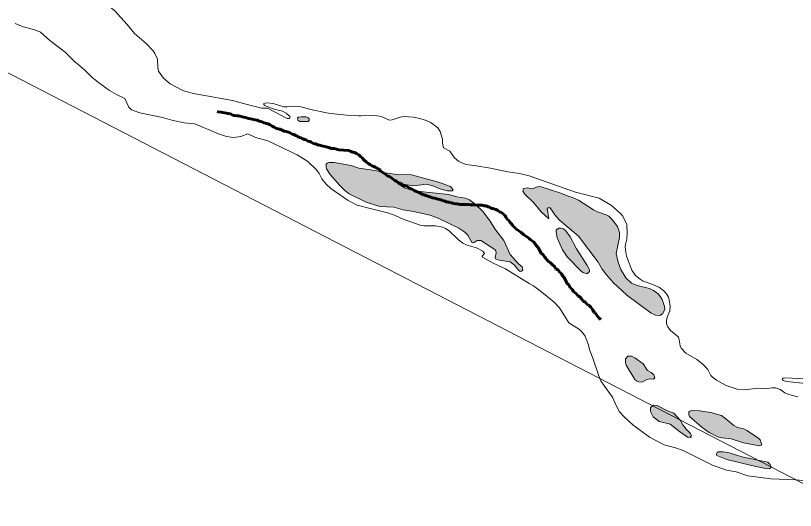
# Model space of a CAD drawing. Extents: x 553962 to 842807, y 8883888 to 9032388.
# Drawn here: x 807784 to 809076, y 9012369 to 9013190 of the extents above; entities that cross this region are included whole.
import ezdxf

# ---------------------------------------------------------------- set-up
doc = ezdxf.new("R2010")
doc.units = 0
doc.header["$LTSCALE"] = 200
doc.linetypes.add('LONG_DASH_SHORT_DASH', pattern=[9.9, 6, -1.2, 1.5, -1.2])
for name, color, linetype, lineweight in [('23', 7, 'Continuous', 13), ('25', 7, 'Continuous', 13), ('7', 7, 'LONG_DASH_SHORT_DASH', 60), ('8', 7, 'Continuous', 13)]:
    doc.layers.add(name, color=color, linetype=linetype, lineweight=lineweight)
doc.layers.add('49', color=7, linetype='Continuous')

msp = doc.modelspace()

# ---------------------------------------------------------------- hatches: boundary and pattern name
at = {"layer": '25'}
for points in [[(808265.3, 9013022), (808263.1, 9013022), (808260.3, 9013022), (808257, 9013022), (808252.6, 9013021.5), (808250.9, 9013019.8), (808251.5, 9013016.5), (808254.8, 9013014.3), (808259.8, 9013014.3), (808264.7, 9013014.3), (808268.6, 9013014.3), (808270.2, 9013016), (808270.2, 9013018.7), (808268.6, 9013020.4)], [(808558.3, 9012865.2), (808544.8, 9012878), (808536, 9012884.2), (808529.5, 9012887.3), (808514.9, 9012889.6), (808501.8, 9012893.3), (808443.9, 9012899.6), (808429.3, 9012903.7), (808416.6, 9012911.7), (808444.1, 9012907.7), (808464.9, 9012910.5), (808475.6, 9012907.4), (808488.5, 9012902.1), (808499.9, 9012899.3), (808507.5, 9012899.4), (808509, 9012901.2), (808504.6, 9012906.6), (808484.5, 9012913.8), (808440.2, 9012925.8), (808430.7, 9012926.3), (808419.7, 9012926), (808396.5, 9012929.4), (808379.9, 9012933), (808352.8, 9012936.8), (808340.1, 9012941.1), (808312, 9012946.2), (808302.9, 9012946.5), (808300.1, 9012945.3), (808298.6, 9012943.7), (808298.3, 9012939.4), (808299, 9012936), (808305.4, 9012926.3), (808321, 9012908), (808329.3, 9012900), (808336.6, 9012894.2), (808364.9, 9012880.7), (808387.7, 9012873.4), (808410.8, 9012872.2), (808426.1, 9012867.9), (808443.1, 9012865.1), (808470.8, 9012859.2), (808484.2, 9012854.2), (808518.2, 9012837.4), (808528.3, 9012831), (808533.6, 9012825.9), (808540.8, 9012813.2), (808544, 9012813.4), (808548.9, 9012816.9), (808554.8, 9012817.2), (808578.3, 9012802), (808579.8, 9012799.9), (808580.3, 9012796.4), (808578.5, 9012788.5), (808579.4, 9012786.7), (808585.1, 9012784.5), (808603.4, 9012781.4), (808610.4, 9012776.4), (808617.4, 9012767.7), (808620.3, 9012765.6), (808622.1, 9012765.9), (808624.5, 9012767.8), (808623.4, 9012773.3), (808616.9, 9012778.6), (808603.8, 9012793.7), (808592.9, 9012816.7), (808578.4, 9012836.3), (808570.4, 9012849.2)], [(808763, 9012759.9), (808774.9, 9012746.6), (808796.2, 9012727), (808837.3, 9012696.2), (808844.6, 9012693.2), (808851.9, 9012692.7), (808856.3, 9012695.2), (808860.1, 9012702.4), (808859.4, 9012707.3), (808855.3, 9012719.3), (808853, 9012723.6), (808848.9, 9012728.3), (808841.3, 9012733.8), (808834.4, 9012737.4), (808814, 9012742.4), (808804.5, 9012746.4), (808795.5, 9012755.2), (808787.2, 9012768.7), (808782.5, 9012781.2), (808779.3, 9012795.1), (808785, 9012821.8), (808785, 9012830.1), (808781.7, 9012839.9), (808772, 9012852.6), (808767.1, 9012857.1), (808762.6, 9012859.7), (808748.1, 9012864.5), (808741.8, 9012867.6), (808716.6, 9012884), (808706.8, 9012888.5), (808699.9, 9012890.4), (808687.7, 9012895.4), (808653.1, 9012906.3), (808648.8, 9012906.2), (808639.8, 9012902.9), (808632.6, 9012904.2), (808625.9, 9012903.3), (808624.7, 9012898.8), (808627.8, 9012893.6), (808642.1, 9012879.7), (808655, 9012864.3), (808667.4, 9012852.8), (808665.1, 9012870.4), (808666.2, 9012871.4), (808669.7, 9012871), (808677.5, 9012859.6), (808684.9, 9012851), (808716.9, 9012824.4), (808749.4, 9012781), (808756.2, 9012769.4)], [(808713.6, 9012803.2), (808703.1, 9012823.2), (808695.6, 9012833.1), (808691.9, 9012836.3), (808687.8, 9012837.6), (808684.5, 9012837.6), (808681.5, 9012836), (808679.9, 9012833.9), (808679.6, 9012831.8), (808681.7, 9012821.6), (808690.2, 9012801.6), (808698.3, 9012790.1), (808721.3, 9012766), (808724.2, 9012764.1), (808729.4, 9012762.3), (808731.8, 9012762.4), (808735.2, 9012765.5), (808735.3, 9012768.1), (808731.3, 9012775.6)], [(808824, 9012612.5), (808810.5, 9012622.2), (808804.8, 9012624.9), (808798.8, 9012624.8), (808795, 9012620.4), (808794.6, 9012614.1), (808796, 9012610.4), (808810.5, 9012586.4), (808812.9, 9012584), (808817.1, 9012582.3), (808822.3, 9012581.7), (808830.1, 9012586.4), (808835.1, 9012587.3), (808841.4, 9012587), (808843.3, 9012589.1), (808841.7, 9012594.2), (808837.3, 9012598.1), (808831.2, 9012601.3)], [(808874.8, 9012530.5), (808863.4, 9012535.1), (808847.4, 9012543.2), (808841, 9012544), (808836.4, 9012540), (808836.4, 9012533.2), (808840.4, 9012524.5), (808850.8, 9012516.5), (808868.7, 9012512), (808884.1, 9012500), (808897.7, 9012490.9), (808899.9, 9012490.2), (808902.2, 9012491.1), (808903.9, 9012490.4), (808903.6, 9012494.6), (808902.6, 9012496.7), (808895.1, 9012503.7), (808889.8, 9012511.1), (808885.7, 9012518.6)], [(809018, 9012486.3), (809015.4, 9012489), (808996, 9012501.7), (808990.7, 9012504.3), (808980.5, 9012507), (808974.2, 9012510), (808961.3, 9012521.2), (808953.8, 9012526.7), (808936.5, 9012531.4), (808917.5, 9012534.6), (808905.8, 9012534.7), (808901.2, 9012533.9), (808899.8, 9012532.6), (808899.7, 9012527.6), (808901.1, 9012525), (808921.2, 9012507.1), (808933.3, 9012498.4), (808948, 9012491.4), (808954.5, 9012489.8), (808969.8, 9012488.2), (808990.2, 9012481.3), (809016.4, 9012476.6), (809018.8, 9012476.7), (809020.7, 9012478.1)], [(809030.5, 9012449.4), (808990.1, 9012457.4), (808966.5, 9012464.7), (808956.8, 9012466.5), (808948.5, 9012466.2), (808946.5, 9012465.3), (808945.4, 9012463.3), (808945.4, 9012461.5), (808946.4, 9012460.2), (808962.6, 9012453.9), (809003.5, 9012443.5), (809027.1, 9012438.7), (809032.7, 9012438.3), (809035.8, 9012439.6), (809036.4, 9012441.7), (809034.7, 9012445.2)]]:
    msp.add_hatch(color=256, dxfattribs=at).paths.add_polyline_path(points)

# ---------------------------------------------------------------- linework, layer by layer
at = {"layer": '23'}
for points in [[(808093.8, 9013058.1), (808078.8, 9013060.8), (808065.9, 9013063.9), (808060.8, 9013065.8), (808039.8, 9013076.8), (808028.8, 9013086), (808020.6, 9013097.8), (808019.2, 9013103.8), (808018.8, 9013117.9), (808014.5, 9013127.4), (808011.6, 9013131.5), (808000.3, 9013143.6), (807980.9, 9013160.5), (807968.4, 9013175.5), (807947.5, 9013198.2), (807940.2, 9013203.8), (807931.1, 9013209), (807915.2, 9013214.1), (807886.2, 9013221.8), (807871.7, 9013227.3)], [(808167.6, 9013042.7), (808143.3, 9013049.1), (808093.8, 9013058.1)], [(808298.9, 9013028.9), (808273.3, 9013034.4), (808254.7, 9013039.4), (808248.2, 9013040), (808234.1, 9013038.6), (808228.5, 9013038.9), (808210.4, 9013044), (808199.9, 9013045.5), (808195.1, 9013044.4), (808194.9, 9013042.5), (808196.2, 9013041.1), (808212.2, 9013034.8), (808225.9, 9013031.4), (808232.2, 9013028.1), (808237.8, 9013023.3), (808239, 9013021.3), (808237.8, 9013019.5), (808233.8, 9013019.3), (808201.1, 9013036.4), (808191.9, 9013036.4), (808167.6, 9013042.7)], [(808352, 9013023.7), (808333, 9013024.8), (808305.5, 9013027.5), (808298.9, 9013028.9)], [(808544, 9012941.1), (808530.8, 9012943.1), (808523.4, 9012945.6), (808517.8, 9012948.6), (808511.1, 9012953.8), (808503.4, 9012965), (808493.3, 9012970.4), (808491.4, 9012978.3), (808491.1, 9012985.3), (808487.4, 9012997.8), (808483.7, 9013003.6), (808472.1, 9013012.6), (808464.5, 9013016.1), (808453.9, 9013019.5), (808443.3, 9013021.5), (808427.7, 9013022.6), (808421, 9013021.6), (808407.7, 9013017), (808403, 9013016.8), (808390.1, 9013022.5), (808380.5, 9013024.5), (808356, 9013023.5), (808352, 9013023.7)], [(809080.6, 9012557.5), (809065.8, 9012561.4), (809059.2, 9012564.4), (809051.4, 9012569.5), (809043.7, 9012572.3), (809038.2, 9012572.3), (809026.8, 9012570.7), (809014.9, 9012571.9), (808991.6, 9012569.2), (808979.7, 9012570.5), (808961.8, 9012576.6), (808945.8, 9012585.3), (808938.9, 9012590.1), (808936, 9012593.1), (808931.1, 9012603.2), (808923.8, 9012611.4), (808913.3, 9012619.3), (808894.8, 9012629.9), (808887.1, 9012638.1), (808885.2, 9012642.2), (808884, 9012651.9), (808882.4, 9012656.4), (808878.4, 9012660.6), (808869.3, 9012667.5), (808864.9, 9012673.5), (808862.8, 9012678.5), (808862.8, 9012684), (808864.1, 9012689.5), (808868.3, 9012700.1), (808869, 9012707.2), (808867.4, 9012718.7), (808865.8, 9012723.2), (808862.8, 9012728.7), (808858.4, 9012733.6), (808851.4, 9012738.9), (808839.9, 9012744.2), (808824.3, 9012749.5), (808818.9, 9012752.6), (808811.5, 9012758.7), (808805.3, 9012768), (808796.4, 9012791.2), (808794.5, 9012800.9), (808794.3, 9012808.3), (808796.7, 9012819.4), (808797.8, 9012829.9), (808796.9, 9012843.7), (808790.4, 9012857.1), (808786.7, 9012861.7), (808771.6, 9012874.9), (808751.2, 9012887), (808711.6, 9012897), (808635, 9012924.4), (808619.2, 9012928.1), (808599.7, 9012930.7), (808571, 9012936.9), (808571, 9012936.9), (808544, 9012941.1)], [(809095.8, 9012587.6), (809059.2, 9012589.3), (809056.1, 9012588.7), (809054.6, 9012587.1), (809056.1, 9012584.9), (809061.7, 9012583), (809098.7, 9012579.2)]]:
    msp.add_lwpolyline(points, dxfattribs=at)
at = {"layer": '25'}
for points in [[(807871.7, 9013227.3), (807886.2, 9013221.8), (807915.2, 9013214.1), (807931.1, 9013209), (807940.2, 9013203.8), (807947.5, 9013198.2), (807968.4, 9013175.5), (807980.9, 9013160.5), (808000.3, 9013143.6), (808011.6, 9013131.5), (808014.5, 9013127.4), (808018.8, 9013117.9), (808019.2, 9013103.8), (808020.6, 9013097.8), (808028.8, 9013086), (808039.8, 9013076.8), (808060.8, 9013065.8), (808065.9, 9013063.9), (808078.8, 9013060.8), (808093.8, 9013058.1)], [(807883, 9013112.5), (807882.3, 9013113), (807865.7, 9013129.6), (807840.4, 9013148.6), (807824.7, 9013162.6), (807815.4, 9013166.2), (807796, 9013171.4), (807782.8, 9013176.9)], [(808634.9, 9012745.7), (808595.6, 9012770), (808575.4, 9012779.5), (808557.8, 9012789.5), (808556.9, 9012791.2), (808560.8, 9012795.2), (808560.1, 9012797.2), (808558, 9012799.3), (808547.7, 9012805), (808532.2, 9012809.4), (808525.2, 9012812.6), (808517.7, 9012818.3), (808502.5, 9012833), (808496.3, 9012837), (808491.4, 9012839), (808479.5, 9012841.5), (808460.2, 9012841.5), (808454.5, 9012842.2), (808425.9, 9012852.4), (808413.1, 9012858.5), (808402.5, 9012862.5), (808371.4, 9012869.8), (808350.1, 9012875.8), (808335.2, 9012883.2), (808306.4, 9012903.2), (808298.7, 9012910.4), (808291.4, 9012919), (808287, 9012928.2), (808282.5, 9012934.4), (808268.2, 9012947.8), (808250.4, 9012959.2), (808201.9, 9012982.5), (808181.3, 9012988), (808168.5, 9012993.6), (808156.9, 9012989.2), (808144.9, 9012987.7), (808133.3, 9012989.5), (808119.8, 9012994.1), (808080.9, 9013010.2), (808063, 9013012), (808042.6, 9013016.7), (808027, 9013021.2), (807989.3, 9013028.8), (807975.9, 9013033.6), (807971.6, 9013038.2), (807964.7, 9013052.6), (807951, 9013059), (807939.1, 9013065.5), (807920.8, 9013078.8), (807909.8, 9013088), (807897.9, 9013100.2), (807883, 9013112.5)], [(808093.8, 9013058.1), (808143.3, 9013049.1), (808167.6, 9013042.7)], [(808167.6, 9013042.7), (808191.9, 9013036.4), (808201.1, 9013036.4), (808233.8, 9013019.3), (808237.8, 9013019.5), (808239, 9013021.3), (808237.8, 9013023.3), (808232.2, 9013028.1), (808225.9, 9013031.4), (808212.2, 9013034.8), (808196.2, 9013041.1), (808194.9, 9013042.5), (808195.1, 9013044.4), (808199.9, 9013045.5), (808210.4, 9013044), (808228.5, 9013038.9), (808234.1, 9013038.6), (808248.2, 9013040), (808254.7, 9013039.4), (808273.3, 9013034.4), (808298.9, 9013028.9)], [(808298.9, 9013028.9), (808305.5, 9013027.5), (808333, 9013024.8), (808352, 9013023.7)], [(808352, 9013023.7), (808356, 9013023.5), (808380.5, 9013024.5), (808390.1, 9013022.5), (808403, 9013016.8), (808407.7, 9013017), (808421, 9013021.6), (808427.7, 9013022.6), (808443.3, 9013021.5), (808453.9, 9013019.5), (808464.5, 9013016.1), (808472.1, 9013012.6), (808483.7, 9013003.6), (808487.4, 9012997.8), (808491.1, 9012985.3), (808491.4, 9012978.3), (808493.3, 9012970.4), (808503.4, 9012965), (808511.1, 9012953.8), (808517.8, 9012948.6), (808523.4, 9012945.6), (808530.8, 9012943.1), (808544, 9012941.1)], [(808544, 9012941.1), (808571, 9012936.9), (808571, 9012936.9), (808599.7, 9012930.7), (808619.2, 9012928.1), (808635, 9012924.4), (808711.6, 9012897), (808751.2, 9012887), (808771.6, 9012874.9), (808786.7, 9012861.7), (808790.4, 9012857.1), (808796.9, 9012843.7), (808797.8, 9012829.9), (808796.7, 9012819.4), (808794.3, 9012808.3), (808794.5, 9012800.9), (808796.4, 9012791.2), (808805.3, 9012768), (808811.5, 9012758.7), (808818.9, 9012752.6), (808824.3, 9012749.5), (808839.9, 9012744.2), (808851.4, 9012738.9), (808858.4, 9012733.6), (808862.8, 9012728.7), (808865.8, 9012723.2), (808867.4, 9012718.7), (808869, 9012707.2), (808868.3, 9012700.1), (808864.1, 9012689.5), (808862.8, 9012684), (808862.8, 9012678.5), (808864.9, 9012673.5), (808869.3, 9012667.5), (808878.4, 9012660.6), (808882.4, 9012656.4), (808884, 9012651.9), (808885.2, 9012642.2), (808887.1, 9012638.1), (808894.8, 9012629.9), (808913.3, 9012619.3), (808923.8, 9012611.4), (808931.1, 9012603.2), (808936, 9012593.1), (808938.9, 9012590.1), (808945.8, 9012585.3), (808961.8, 9012576.6), (808979.7, 9012570.5), (808991.6, 9012569.2), (809014.9, 9012571.9), (809026.8, 9012570.7), (809038.2, 9012572.3), (809043.7, 9012572.3), (809051.4, 9012569.5), (809059.2, 9012564.4), (809065.8, 9012561.4), (809080.6, 9012557.5)], [(808653.1, 9012733.2), (808642.5, 9012741.7), (808634.9, 9012745.7)], [(808978.1, 9012433), (808962.1, 9012436.1), (808939.2, 9012444), (808890.2, 9012468.6), (808877.4, 9012473.2), (808858.7, 9012478.2), (808834.4, 9012490.9), (808806.9, 9012511.4), (808792.9, 9012523.9), (808784.9, 9012533), (808779.8, 9012541.9), (808773.2, 9012557.2), (808759.7, 9012575.1), (808753.9, 9012584.4), (808750.3, 9012592.5), (808740.8, 9012622), (808735.5, 9012634.4), (808732.7, 9012644.7), (808727.7, 9012658.2), (808723.7, 9012664.3), (808718.5, 9012669.1), (808701, 9012680.2), (808685.3, 9012705), (808676.3, 9012714.8), (808653.1, 9012733.2)], [(809098.7, 9012579.2), (809061.7, 9012583), (809056.1, 9012584.9), (809054.6, 9012587.1), (809056.1, 9012588.7), (809059.2, 9012589.3), (809095.8, 9012587.6)], [(809220.4, 9012420.7), (809210.9, 9012428.5), (809203.4, 9012432.9), (809192.1, 9012436.9), (809183.9, 9012438), (809141.7, 9012432.5), (809124.2, 9012427.7), (809116.6, 9012422.9), (809108.3, 9012418.7), (809100.1, 9012417.5), (809076.5, 9012420.2), (809035.5, 9012421.5), (808997.7, 9012426.5), (808978.1, 9012433)]]:
    msp.add_lwpolyline(points, dxfattribs=at)
for points in [[(808265.3, 9013022), (808263.1, 9013022), (808260.3, 9013022), (808257, 9013022), (808252.6, 9013021.5), (808250.9, 9013019.8), (808251.5, 9013016.5), (808254.8, 9013014.3), (808259.8, 9013014.3), (808264.7, 9013014.3), (808268.6, 9013014.3), (808270.2, 9013016), (808270.2, 9013018.7), (808268.6, 9013020.4)], [(808558.3, 9012865.2), (808544.8, 9012878), (808536, 9012884.2), (808529.5, 9012887.3), (808514.9, 9012889.6), (808501.8, 9012893.3), (808443.9, 9012899.6), (808429.3, 9012903.7), (808416.6, 9012911.7), (808444.1, 9012907.7), (808464.9, 9012910.5), (808475.6, 9012907.4), (808488.5, 9012902.1), (808499.9, 9012899.3), (808507.5, 9012899.4), (808509, 9012901.2), (808504.6, 9012906.6), (808484.5, 9012913.8), (808440.2, 9012925.8), (808430.7, 9012926.3), (808419.7, 9012926), (808396.5, 9012929.4), (808379.9, 9012933), (808352.8, 9012936.8), (808340.1, 9012941.1), (808312, 9012946.2), (808302.9, 9012946.5), (808300.1, 9012945.3), (808298.6, 9012943.7), (808298.3, 9012939.4), (808299, 9012936), (808305.4, 9012926.3), (808321, 9012908), (808329.3, 9012900), (808336.6, 9012894.2), (808364.9, 9012880.7), (808387.7, 9012873.4), (808410.8, 9012872.2), (808426.1, 9012867.9), (808443.1, 9012865.1), (808470.8, 9012859.2), (808484.2, 9012854.2), (808518.2, 9012837.4), (808528.3, 9012831), (808533.6, 9012825.9), (808540.8, 9012813.2), (808544, 9012813.4), (808548.9, 9012816.9), (808554.8, 9012817.2), (808578.3, 9012802), (808579.8, 9012799.9), (808580.3, 9012796.4), (808578.5, 9012788.5), (808579.4, 9012786.7), (808585.1, 9012784.5), (808603.4, 9012781.4), (808610.4, 9012776.4), (808617.4, 9012767.7), (808620.3, 9012765.6), (808622.1, 9012765.9), (808624.5, 9012767.8), (808623.4, 9012773.3), (808616.9, 9012778.6), (808603.8, 9012793.7), (808592.9, 9012816.7), (808578.4, 9012836.3), (808570.4, 9012849.2)], [(808763, 9012759.9), (808774.9, 9012746.6), (808796.2, 9012727), (808837.3, 9012696.2), (808844.6, 9012693.2), (808851.9, 9012692.7), (808856.3, 9012695.2), (808860.1, 9012702.4), (808859.4, 9012707.3), (808855.3, 9012719.3), (808853, 9012723.6), (808848.9, 9012728.3), (808841.3, 9012733.8), (808834.4, 9012737.4), (808814, 9012742.4), (808804.5, 9012746.4), (808795.5, 9012755.2), (808787.2, 9012768.7), (808782.5, 9012781.2), (808779.3, 9012795.1), (808785, 9012821.8), (808785, 9012830.1), (808781.7, 9012839.9), (808772, 9012852.6), (808767.1, 9012857.1), (808762.6, 9012859.7), (808748.1, 9012864.5), (808741.8, 9012867.6), (808716.6, 9012884), (808706.8, 9012888.5), (808699.9, 9012890.4), (808687.7, 9012895.4), (808653.1, 9012906.3), (808648.8, 9012906.2), (808639.8, 9012902.9), (808632.6, 9012904.2), (808625.9, 9012903.3), (808624.7, 9012898.8), (808627.8, 9012893.6), (808642.1, 9012879.7), (808655, 9012864.3), (808667.4, 9012852.8), (808665.1, 9012870.4), (808666.2, 9012871.4), (808669.7, 9012871), (808677.5, 9012859.6), (808684.9, 9012851), (808716.9, 9012824.4), (808749.4, 9012781), (808756.2, 9012769.4)], [(808713.6, 9012803.2), (808703.1, 9012823.2), (808695.6, 9012833.1), (808691.9, 9012836.3), (808687.8, 9012837.6), (808684.5, 9012837.6), (808681.5, 9012836), (808679.9, 9012833.9), (808679.6, 9012831.8), (808681.7, 9012821.6), (808690.2, 9012801.6), (808698.3, 9012790.1), (808721.3, 9012766), (808724.2, 9012764.1), (808729.4, 9012762.3), (808731.8, 9012762.4), (808735.2, 9012765.5), (808735.3, 9012768.1), (808731.3, 9012775.6)], [(808824, 9012612.5), (808810.5, 9012622.2), (808804.8, 9012624.9), (808798.8, 9012624.8), (808795, 9012620.4), (808794.6, 9012614.1), (808796, 9012610.4), (808810.5, 9012586.4), (808812.9, 9012584), (808817.1, 9012582.3), (808822.3, 9012581.7), (808830.1, 9012586.4), (808835.1, 9012587.3), (808841.4, 9012587), (808843.3, 9012589.1), (808841.7, 9012594.2), (808837.3, 9012598.1), (808831.2, 9012601.3)], [(808874.8, 9012530.5), (808863.4, 9012535.1), (808847.4, 9012543.2), (808841, 9012544), (808836.4, 9012540), (808836.4, 9012533.2), (808840.4, 9012524.5), (808850.8, 9012516.5), (808868.7, 9012512), (808884.1, 9012500), (808897.7, 9012490.9), (808899.9, 9012490.2), (808902.2, 9012491.1), (808903.9, 9012490.4), (808903.6, 9012494.6), (808902.6, 9012496.7), (808895.1, 9012503.7), (808889.8, 9012511.1), (808885.7, 9012518.6)], [(809018, 9012486.3), (809015.4, 9012489), (808996, 9012501.7), (808990.7, 9012504.3), (808980.5, 9012507), (808974.2, 9012510), (808961.3, 9012521.2), (808953.8, 9012526.7), (808936.5, 9012531.4), (808917.5, 9012534.6), (808905.8, 9012534.7), (808901.2, 9012533.9), (808899.8, 9012532.6), (808899.7, 9012527.6), (808901.1, 9012525), (808921.2, 9012507.1), (808933.3, 9012498.4), (808948, 9012491.4), (808954.5, 9012489.8), (808969.8, 9012488.2), (808990.2, 9012481.3), (809016.4, 9012476.6), (809018.8, 9012476.7), (809020.7, 9012478.1)], [(809030.5, 9012449.4), (808990.1, 9012457.4), (808966.5, 9012464.7), (808956.8, 9012466.5), (808948.5, 9012466.2), (808946.5, 9012465.3), (808945.4, 9012463.3), (808945.4, 9012461.5), (808946.4, 9012460.2), (808962.6, 9012453.9), (809003.5, 9012443.5), (809027.1, 9012438.7), (809032.7, 9012438.3), (809035.8, 9012439.6), (809036.4, 9012441.7), (809034.7, 9012445.2)]]:
    msp.add_lwpolyline(points, close=True, dxfattribs=at)
at = {"layer": '7'}
for points in [[(808157.6, 9013022.4), (808153.3, 9013023.5), (808151.2, 9013023.7), (808147.2, 9013024.5), (808144.1, 9013024.5), (808140, 9013026.8), (808136, 9013027.6), (808124.5, 9013029.8), (808119.2, 9013030.4), (808117.7, 9013030.8)], [(808383.8, 9012936.1), (808381, 9012938.1), (808377.7, 9012939.9), (808374.4, 9012940.9), (808371.4, 9012943), (808368.3, 9012944.7), (808365.2, 9012946.8), (808360.7, 9012950.6), (808358.1, 9012953.9), (808355.6, 9012956), (808352.5, 9012959.3), (808349, 9012961.1), (808345.7, 9012962.9), (808342.3, 9012963.7), (808340.1, 9012964.4), (808335.7, 9012966), (808327.3, 9012966.7), (808319.7, 9012967.2), (808311.6, 9012969.3), (808307, 9012969.5), (808302.9, 9012971.3), (808298.3, 9012972.1), (808291.5, 9012974.1), (808287.9, 9012975.2), (808285.6, 9012975.2), (808281, 9012977.5), (808277.5, 9012978), (808273.4, 9012979.8), (808271.3, 9012981.3), (808268, 9012981.8), (808265.2, 9012983.8), (808262.4, 9012984.4), (808258.9, 9012986.4), (808256.1, 9012987.9), (808253, 9012987.9), (808251.2, 9012990), (808248.2, 9012991), (808245.1, 9012992.5), (808242.3, 9012993.3), (808238.8, 9012995.6), (808236, 9012996.4), (808232.2, 9012997.7), (808228.8, 9012998.4), (808226.8, 9012999.2), (808221.5, 9013001.5), (808218.4, 9013002.2), (808215.1, 9013003), (808212.3, 9013005.1), (808209, 9013006.6), (808205.7, 9013008.6), (808202.4, 9013010.2), (808199.8, 9013011.2), (808197.8, 9013011.7), (808195, 9013012), (808192.5, 9013013.8), (808189.7, 9013014.5), (808186.3, 9013015.5), (808184.3, 9013016.3), (808181, 9013017.1), (808175.7, 9013018.1), (808170.3, 9013019.1), (808168.3, 9013019.6), (808164.7, 9013020.7), (808161.2, 9013021.4), (808157.6, 9013022.4)], [(808486.9, 9012884.7), (808483.6, 9012885.7), (808480.3, 9012886.5), (808478, 9012887), (808474.9, 9012887.7), (808470.4, 9012889.5), (808467.3, 9012890.6), (808463.7, 9012891.8), (808461.7, 9012892.6), (808459.7, 9012892.8), (808456.4, 9012894.6), (808454.3, 9012895.7), (808451.8, 9012896.7), (808449.8, 9012897.5), (808446.7, 9012898.7), (808444.2, 9012899.8), (808441.3, 9012902.1), (808438.3, 9012903.1), (808434.7, 9012905.4), (808431.4, 9012907.4), (808428.9, 9012907.9), (808426.1, 9012908.4), (808423.5, 9012910.7), (808421.5, 9012911.8), (808419.5, 9012911.8), (808415.4, 9012914.6), (808412.6, 9012916.4), (808410, 9012918.2), (808407.2, 9012920.2), (808403.7, 9012923), (808400.6, 9012923.8), (808397.8, 9012925.8), (808395.3, 9012927.9), (808392.2, 9012929.9), (808389.4, 9012932), (808386.4, 9012935.3), (808383.8, 9012936.1)], [(808660.7, 9012789.6), (808658.2, 9012793.2), (808655.1, 9012796.2), (808651.8, 9012801.8), (808650, 9012805.2), (808646.7, 9012808.8), (808645.7, 9012810.8), (808642.7, 9012814.4), (808640.1, 9012816.4), (808636.8, 9012818.5), (808634.8, 9012820.3), (808632.5, 9012822.3), (808629.7, 9012824.1), (808626.1, 9012826.4), (808622, 9012830.2), (808619.5, 9012832), (808616.4, 9012834.1), (808613.6, 9012835.8), (808611.8, 9012837.9), (808609.6, 9012839.7), (808608, 9012841.7), (808605.2, 9012845.3), (808603.2, 9012847.3), (808601.4, 9012850.2), (808598.6, 9012852.2), (808596.6, 9012855.8), (808594.8, 9012859.1), (808590, 9012862.7), (808587.9, 9012864.2), (808585.1, 9012864.5), (808583.6, 9012866.5), (808579.8, 9012868.3), (808574.9, 9012869.8), (808572.1, 9012870.1), (808570.1, 9012872.1), (808567.1, 9012872.9), (808563.8, 9012874.5), (808560.4, 9012874.7), (808557.1, 9012875.7), (808554.6, 9012875.7), (808552.6, 9012875.7), (808549, 9012875.7), (808544.4, 9012876.2), (808540.8, 9012876.2), (808537.8, 9012876.2), (808534.7, 9012876.5), (808532.7, 9012876.5), (808529.7, 9012876.5), (808526.6, 9012876.5), (808524.6, 9012876.8), (808522.5, 9012876.8), (808520.5, 9012876.8), (808518.5, 9012877.3), (808515.4, 9012877.5), (808513.4, 9012877.8), (808509.6, 9012878.5), (808506.8, 9012879.3), (808504.7, 9012879.6), (808502.7, 9012880.3), (808500.6, 9012880.8), (808497.8, 9012881.3), (808495.8, 9012882.4), (808493, 9012882.9), (808490, 9012883.9), (808486.9, 9012884.7)], [(808753.9, 9012686.1), (808750.3, 9012688.4), (808748.3, 9012691.4), (808746.5, 9012693.5), (808744.7, 9012696.8), (808742.2, 9012698.3), (808740.4, 9012701.7), (808737.3, 9012706.2), (808734.3, 9012709.3), (808730.5, 9012711.6), (808728.2, 9012714.7), (808724.4, 9012716.5), (808722.1, 9012719.6), (808718.8, 9012723.4), (808715.7, 9012725.4), (808712.4, 9012729.3), (808708.8, 9012731.6), (808706.8, 9012735.7), (808703.2, 9012738.5), (808701.5, 9012742.8), (808698.1, 9012745.4), (808693.1, 9012755.8), (808690.2, 9012758.4), (808688.7, 9012762), (808685.9, 9012764), (808683.6, 9012767.9), (808679.3, 9012769.9), (808676.8, 9012773.7), (808673.2, 9012777.3), (808670.1, 9012780.6), (808667.3, 9012781.9), (808665.6, 9012784), (808663.8, 9012786), (808660.7, 9012789.6)]]:
    msp.add_lwpolyline(points, dxfattribs=at)
at = {"layer": '8'}
msp.add_lwpolyline([(813392.5, 9008808.3), (812552.7, 9010576.4), (811673.8, 9010693.8), (810746.4, 9011560.4), (809652.9, 9011682.9), (809288.4, 9012311.2), (807407.4, 9013282.8), (805920.2, 9013466.7), (804625.4, 9014595.8), (803750.6, 9014473.3)], dxfattribs=at)

# ---------------------------------------------------------------- texts
at = {"layer": '49', "width": 0.9}
msp.add_text('R I O   S Ã O   F R A N C I S C O', height=500, rotation=332.036, dxfattribs=at).set_placement((804133.8, 9013719.8))

doc.saveas('drawing.dxf')
